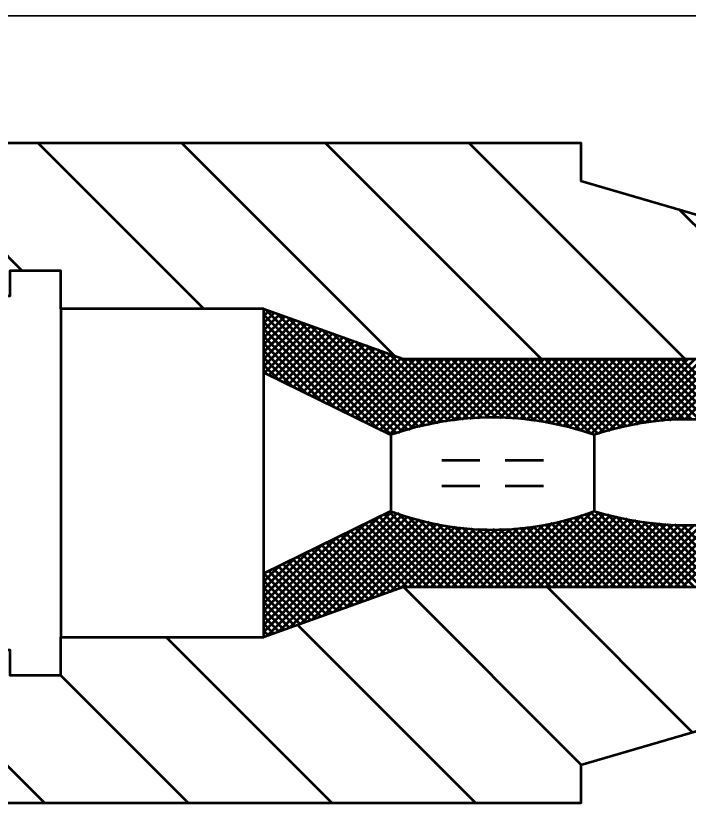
# Model space of a CAD drawing. Extents: x -1 to 679, y 0 to 440.
# Drawn here: x 521.03 to 534.27, y 234.57 to 250.07 of the extents above; entities that cross this region are included whole.
import ezdxf

# ---------------------------------------------------------------- set-up
doc = ezdxf.new("R2010")
doc.units = 0
doc.header["$LTSCALE"] = 0.8
doc.layers.add('1', color=7, linetype='Continuous', lineweight=53)

msp = doc.modelspace()

# ---------------------------------------------------------------- linework, layer by layer
at = {"layer": '1', "lineweight": 35}
msp.add_line((484.1543, 250.0712), (546.1543, 250.0712), dxfattribs=at)
at = {"layer": '1'}
for p, q in [((521.1549, 245.0494), (518.6331, 247.5712)), ((524.7333, 244.2994), (521.4615, 247.5712)), ((528.4764, 243.3847), (524.2899, 247.5712)), ((531.3683, 243.3212), (527.1183, 247.5712)), ((534.1967, 243.3212), (529.9467, 247.5712)), ((537.0252, 243.3212), (534.0897, 246.2567)), ((521.9137, 244.2994), (521.9137, 237.8431)), ((528.4166, 241.8221), (525.9535, 244.2852)), ((525.9137, 244.1655), (526.0123, 244.2642)), ((525.9137, 244.0241), (526.1166, 244.227)), ((525.9137, 243.8827), (526.2208, 244.1898)), ((528.1431, 241.9542), (525.9137, 244.1836)), ((525.9137, 243.7412), (526.325, 244.1526)), ((528.5259, 241.8542), (526.1734, 244.2067)), ((528.6352, 241.8862), (526.3933, 244.1282)), ((525.9137, 243.5998), (526.4293, 244.1154)), ((525.9137, 243.4584), (526.5335, 244.0782)), ((527.8651, 242.0907), (525.9137, 244.0422)), ((525.9137, 243.317), (526.6377, 244.041)), ((525.9137, 243.1756), (526.7419, 244.0038)), ((528.7446, 241.9184), (526.6132, 244.0497)), ((528.8539, 241.9505), (526.8331, 243.9712)), ((527.5871, 242.2273), (525.9137, 243.9007)), ((525.9239, 243.0444), (526.8462, 243.9666)), ((526.0187, 242.9978), (526.9503, 243.9294)), ((526.1136, 242.9512), (527.0546, 243.8922)), ((526.2084, 242.9046), (527.1588, 243.855)), ((526.3032, 242.858), (527.263, 243.8178)), ((528.9633, 241.9826), (527.053, 243.8927)), ((527.3092, 242.3638), (525.9137, 243.7593)), ((526.3981, 242.8114), (527.3673, 243.7806)), ((526.4929, 242.7648), (527.4715, 243.7434)), ((526.5878, 242.7182), (527.5757, 243.7062)), ((526.6826, 242.6717), (527.6799, 243.669)), ((529.0775, 242.0097), (527.2729, 243.8142)), ((529.1971, 242.0316), (527.4928, 243.7358)), ((527.0312, 242.5004), (525.9137, 243.6179)), ((526.7774, 242.6251), (527.7842, 243.6318)), ((526.8723, 242.5785), (527.8883, 243.5947)), ((526.9671, 242.5319), (527.9926, 243.5574)), ((527.0619, 242.4853), (528.0968, 243.5203)), ((529.3167, 242.0534), (527.7128, 243.6573)), ((529.4362, 242.0752), (527.9327, 243.5788)), ((526.7532, 242.637), (525.9137, 243.4765)), ((527.1567, 242.4387), (528.201, 243.483)), ((527.2516, 242.3922), (528.3053, 243.4458)), ((527.3464, 242.3456), (528.4095, 243.4087)), ((527.4412, 242.299), (528.5137, 243.3714)), ((529.5557, 242.0971), (528.1526, 243.5003)), ((529.6788, 242.1156), (528.3725, 243.4218)), ((526.4752, 242.7736), (525.9137, 243.3351)), ((527.5361, 242.2524), (528.6179, 243.3342)), ((527.6309, 242.2058), (528.7463, 243.3212)), ((527.7257, 242.1592), (528.8877, 243.3212)), ((527.8206, 242.1126), (529.0292, 243.3212)), ((527.9154, 242.066), (529.1706, 243.3212)), ((528.0102, 242.0194), (529.3121, 243.3212)), ((528.1051, 241.9728), (529.4535, 243.3212)), ((528.1999, 241.9262), (529.5949, 243.3212)), ((528.2948, 241.8797), (529.7363, 243.3212)), ((528.3896, 241.8331), (529.8777, 243.3212)), ((528.563, 241.8651), (530.0192, 243.3212)), ((529.8102, 242.1256), (528.5924, 243.3433)), ((529.9416, 242.1356), (528.7559, 243.3212)), ((528.7632, 241.9238), (530.1606, 243.3212)), ((530.073, 242.1456), (528.8973, 243.3212)), ((528.9633, 241.9826), (530.302, 243.3212)), ((530.2044, 242.1556), (529.0387, 243.3212)), ((529.144, 242.0218), (530.4434, 243.3212)), ((530.3428, 242.1586), (529.1802, 243.3212)), ((529.3171, 242.0535), (530.5848, 243.3212)), ((530.4884, 242.1544), (529.3216, 243.3212)), ((530.634, 242.1502), (529.463, 243.3212)), ((529.4902, 242.0851), (530.7262, 243.3212)), ((530.7796, 242.1461), (529.6044, 243.3212)), ((529.6606, 242.1142), (530.8677, 243.3212)), ((530.928, 242.1391), (529.7458, 243.3212)), ((529.8137, 242.1258), (531.0091, 243.3212)), ((531.0913, 242.1172), (529.8872, 243.3212)), ((529.9667, 242.1375), (531.1505, 243.3212)), ((531.2547, 242.0952), (530.0287, 243.3212)), ((530.1199, 242.1492), (531.2919, 243.3212)), ((531.4181, 242.0733), (530.1702, 243.3212)), ((530.2727, 242.1606), (531.4333, 243.3212)), ((531.5891, 242.0437), (530.3116, 243.3212)), ((530.4103, 242.1567), (531.5747, 243.3212)), ((531.7758, 241.9984), (530.453, 243.3212)), ((530.5477, 242.1527), (531.7162, 243.3212)), ((531.9625, 241.9531), (530.5944, 243.3212)), ((530.6852, 242.1488), (531.8577, 243.3212)), ((532.1503, 241.9068), (530.7358, 243.3212)), ((530.8227, 242.1448), (531.9991, 243.3212)), ((532.3597, 241.8388), (530.8773, 243.3212)), ((530.9547, 242.1355), (532.1405, 243.3212)), ((532.4958, 241.8441), (531.0187, 243.3212)), ((531.0794, 242.1188), (532.2819, 243.3212)), ((532.6064, 241.8749), (531.1601, 243.3212)), ((531.2041, 242.102), (532.4233, 243.3212)), ((532.7171, 241.9057), (531.3015, 243.3212)), ((531.3288, 242.0853), (532.5648, 243.3212)), ((532.8278, 241.9364), (531.4429, 243.3212)), ((531.4535, 242.0686), (532.7062, 243.3212)), ((531.5738, 242.0474), (532.8476, 243.3212)), ((532.9383, 241.9672), (531.5843, 243.3212)), ((531.6876, 242.0198), (532.989, 243.3212)), ((533.0528, 241.9942), (531.7257, 243.3212)), ((531.8014, 241.9922), (533.1304, 243.3212)), ((533.1739, 242.0145), (531.8672, 243.3212)), ((531.9152, 241.9646), (533.2718, 243.3212)), ((533.295, 242.0349), (532.0086, 243.3212)), ((532.029, 241.937), (533.4132, 243.3212)), ((532.1427, 241.9092), (533.5547, 243.3212)), ((533.416, 242.0553), (532.15, 243.3212)), ((532.2495, 241.8746), (533.6961, 243.3212)), ((533.5371, 242.0756), (532.2914, 243.3212)), ((532.3562, 241.8399), (533.8375, 243.3212)), ((533.6623, 242.0918), (532.4328, 243.3212)), ((532.5041, 241.8464), (533.9789, 243.3212)), ((533.7955, 242.1001), (532.5743, 243.3212)), ((532.7001, 241.9009), (534.1203, 243.3212)), ((533.9287, 242.1083), (532.7157, 243.3212)), ((534.0618, 242.1166), (532.8572, 243.3212)), ((532.896, 241.9554), (534.2618, 243.3212)), ((534.1949, 242.1248), (532.9986, 243.3212)), ((533.0808, 241.9989), (534.4032, 243.3212)), ((534.3386, 242.1226), (533.14, 243.3212)), ((533.2508, 242.0275), (534.5447, 243.3212)), ((534.4863, 242.1162), (533.2814, 243.3212)), ((533.4209, 242.0561), (534.6861, 243.3212)), ((534.6341, 242.1099), (533.4228, 243.3212)), ((534.7818, 242.1037), (533.5643, 243.3212)), ((533.5909, 242.0847), (534.8275, 243.3212)), ((534.9397, 242.0872), (533.7057, 243.3212)), ((533.7446, 242.0969), (534.9689, 243.3212)), ((535.1057, 242.0626), (533.8471, 243.3212)), ((533.8953, 242.1062), (535.1103, 243.3212)), ((535.2718, 242.0379), (533.9885, 243.3212)), ((534.0461, 242.1156), (535.2518, 243.3212)), ((535.438, 242.0132), (534.1299, 243.3212)), ((534.1969, 242.125), (535.3932, 243.3212)), ((526.1972, 242.9102), (525.9137, 243.1937)), ((525.9192, 243.0467), (525.9137, 243.0522)), ((525.9137, 243.0494), (528.4137, 241.8212)), ((528.4137, 241.8212), (528.4137, 240.3212)), ((532.4137, 241.8212), (532.4137, 240.3212)), ((529.4137, 241.3212), (530.1637, 241.3212)), ((530.6637, 241.3212), (531.4137, 241.3212)), ((529.4137, 240.8212), (530.1637, 240.8212)), ((530.6637, 240.8212), (531.4137, 240.8212)), ((525.9783, 237.8662), (528.4285, 240.3164)), ((526.1982, 237.9446), (528.5353, 240.2817)), ((529.7204, 238.8212), (528.2841, 240.2576)), ((529.8618, 238.8212), (528.3789, 240.3042)), ((530.0032, 238.8212), (528.5463, 240.2782)), ((530.8932, 238.8212), (532.3835, 240.3117)), ((531.0346, 238.8212), (532.509, 240.2957)), ((531.176, 238.8212), (532.6206, 240.2658)), ((533.6802, 238.8212), (532.2367, 240.2647)), ((533.8216, 238.8212), (532.3439, 240.299)), ((533.963, 238.8212), (532.4811, 240.3032)), ((534.1044, 238.8212), (532.6743, 240.2514)), ((525.9137, 237.943), (528.1744, 240.2037)), ((526.4181, 238.0231), (528.642, 240.2471)), ((526.638, 238.1016), (528.7487, 240.2123)), ((526.8579, 238.1801), (528.8555, 240.1777)), ((527.0778, 238.2586), (528.9657, 240.1464)), ((527.2977, 238.3371), (529.0818, 240.1212)), ((527.5176, 238.4156), (529.1979, 240.0958)), ((529.2961, 238.8212), (527.9996, 240.1178)), ((529.4375, 238.8212), (528.0944, 240.1644)), ((529.579, 238.8212), (528.1893, 240.211)), ((530.1447, 238.8212), (528.7558, 240.2101)), ((530.2861, 238.8212), (528.9595, 240.1478)), ((530.4275, 238.8212), (529.1403, 240.1084)), ((530.4689, 238.8212), (531.7728, 240.1252)), ((530.6103, 238.8212), (531.9679, 240.1788)), ((530.7518, 238.8212), (532.1757, 240.2452)), ((531.3174, 238.8212), (532.7321, 240.2359)), ((531.4588, 238.8212), (532.8451, 240.2075)), ((531.6002, 238.8212), (532.9651, 240.1861)), ((532.9731, 238.8212), (531.6869, 240.1073)), ((531.7417, 238.8212), (533.0851, 240.1647)), ((533.1145, 238.8212), (531.8041, 240.1317)), ((531.8831, 238.8212), (533.2052, 240.1432)), ((533.2559, 238.8212), (531.9152, 240.162)), ((533.3973, 238.8212), (532.0223, 240.1962)), ((532.0245, 238.8212), (533.3252, 240.1218)), ((533.5387, 238.8212), (532.1295, 240.2305)), ((532.1659, 238.8212), (533.4452, 240.1005)), ((534.2458, 238.8212), (532.8628, 240.2043)), ((534.3872, 238.8212), (533.0349, 240.1736)), ((534.5287, 238.8212), (533.207, 240.1429)), ((534.6702, 238.8212), (533.3792, 240.1122)), ((533.863, 238.8212), (535.1514, 240.1097)), ((534.0044, 238.8212), (535.3157, 240.1324)), ((534.1458, 238.8212), (535.4798, 240.1552)), ((525.9137, 238.0844), (527.8964, 240.0672)), ((528.8718, 238.8212), (527.7151, 239.9781)), ((527.7375, 238.494), (529.3141, 240.0706)), ((529.0132, 238.8212), (527.8099, 240.0247)), ((529.1547, 238.8212), (527.9048, 240.0712)), ((527.9574, 238.5725), (529.4302, 240.0453)), ((528.1773, 238.651), (529.5507, 240.0243)), ((528.3972, 238.7295), (529.6781, 240.0103)), ((528.6172, 238.808), (529.8055, 239.9963)), ((528.7718, 238.8212), (529.9328, 239.9822)), ((528.9132, 238.8212), (530.0602, 239.9682)), ((529.0547, 238.8212), (530.1979, 239.9644)), ((529.1961, 238.8212), (530.3386, 239.9638)), ((530.5689, 238.8212), (529.3211, 240.0691)), ((529.3375, 238.8212), (530.4793, 239.9631)), ((529.4789, 238.8212), (530.6201, 239.9623)), ((530.7103, 238.8212), (529.5018, 240.0297)), ((529.6203, 238.8212), (530.77, 239.9709)), ((530.8518, 238.8212), (529.6608, 240.0122)), ((529.7618, 238.8212), (530.9272, 239.9867)), ((530.9932, 238.8212), (529.8197, 239.9947)), ((529.9032, 238.8212), (531.0843, 240.0023)), ((531.1346, 238.8212), (529.9786, 239.9772)), ((530.0447, 238.8212), (531.2415, 240.0181)), ((531.276, 238.8212), (530.1325, 239.9647)), ((530.1861, 238.8212), (531.416, 240.0512)), ((531.4174, 238.8212), (530.2746, 239.9641)), ((530.3275, 238.8212), (531.5944, 240.0882)), ((531.5588, 238.8212), (530.4167, 239.9633)), ((531.7002, 238.8212), (530.5588, 239.9627)), ((531.8417, 238.8212), (530.6992, 239.9638)), ((531.9831, 238.8212), (530.8277, 239.9767)), ((532.1246, 238.8212), (530.9562, 239.9896)), ((532.266, 238.8212), (531.0848, 240.0024)), ((532.4074, 238.8212), (531.2133, 240.0152)), ((532.5488, 238.8212), (531.3356, 240.0345)), ((532.6902, 238.8212), (531.4527, 240.0588)), ((532.8317, 238.8212), (531.5698, 240.0831)), ((532.3074, 238.8212), (533.5727, 240.0866)), ((532.4488, 238.8212), (533.7046, 240.0771)), ((532.5902, 238.8212), (533.8366, 240.0676)), ((532.7317, 238.8212), (533.9685, 240.0581)), ((532.8731, 238.8212), (534.1004, 240.0486)), ((533.0145, 238.8212), (534.2398, 240.0466)), ((533.1559, 238.8212), (534.3861, 240.0514)), ((533.2973, 238.8212), (534.5323, 240.0563)), ((533.4388, 238.8212), (534.6786, 240.0611)), ((534.8116, 238.8212), (533.5442, 240.0886)), ((533.5802, 238.8212), (534.8248, 240.0659)), ((534.953, 238.8212), (533.6966, 240.0777)), ((533.7216, 238.8212), (534.9873, 240.0869)), ((535.0944, 238.8212), (533.8489, 240.0667)), ((535.2358, 238.8212), (534.0013, 240.0557)), ((535.3773, 238.8212), (534.1537, 240.0448)), ((525.9137, 238.2258), (527.6184, 239.9306)), ((525.9137, 238.3672), (527.3404, 239.794)), ((528.3977, 238.7297), (527.3357, 239.7917)), ((528.502, 238.7668), (527.4306, 239.8382)), ((528.6062, 238.8041), (527.5254, 239.8848)), ((528.7304, 238.8212), (527.6202, 239.9314)), ((525.9137, 238.5087), (527.0624, 239.6574)), ((528.0851, 238.6181), (527.0512, 239.6519)), ((528.1893, 238.6552), (527.1461, 239.6985)), ((528.2935, 238.6925), (527.2409, 239.7451)), ((525.9137, 238.6501), (526.7845, 239.5209)), ((527.7724, 238.5065), (526.7668, 239.5122)), ((527.8767, 238.5437), (526.8616, 239.5588)), ((527.9808, 238.5809), (526.9564, 239.6053)), ((525.9137, 238.7915), (526.5065, 239.3843)), ((527.3555, 238.3577), (526.3874, 239.3258)), ((527.4597, 238.3949), (526.4823, 239.3724)), ((527.564, 238.4321), (526.5771, 239.419)), ((527.6682, 238.4692), (526.6719, 239.4656)), ((525.9137, 238.9329), (526.2285, 239.2477)), ((527.0428, 238.2461), (526.1029, 239.1861)), ((527.1471, 238.2833), (526.1977, 239.2327)), ((527.2513, 238.3205), (526.2926, 239.2792)), ((525.9137, 239.0743), (525.9505, 239.1112)), ((526.8344, 238.1717), (525.9137, 239.0924)), ((526.9386, 238.2089), (526.0081, 239.1394)), ((526.7302, 238.1345), (525.9137, 238.951)), ((526.6259, 238.0973), (525.9137, 238.8096)), ((532.1622, 235.3236), (528.6645, 238.8212)), ((534.352, 235.9622), (531.493, 238.8212)), ((526.5217, 238.0601), (525.9137, 238.6682)), ((526.4175, 238.0229), (525.9137, 238.5267)), ((526.3133, 237.9857), (525.9137, 238.3853)), ((526.2091, 237.9485), (525.9137, 238.2439)), ((526.1048, 237.9113), (525.9137, 238.1025)), ((530.0861, 234.5712), (526.5774, 238.08)), ((526.0006, 237.8741), (525.9137, 237.9611)), ((521.6008, 234.5712), (518.329, 237.8431)), ((527.2577, 234.5712), (523.9858, 237.8431)), ((524.4293, 234.5712), (521.9074, 237.0931))]:
    msp.add_line(p, q, dxfattribs=at)
for points in [[(511.1543, 244.2994), (511.1543, 245.9353), (518.1543, 245.9353), (518.1543, 247.5712), (532.1543, 247.5712), (532.1543, 246.8212), (538.1543, 245.0712), (546.1543, 245.0712), (546.1543, 242.5712)], [(525.9137, 244.2994), (521.9137, 244.2994), (521.9137, 245.0494), (520.9137, 245.0494), (520.9137, 244.5494), (520.4137, 244.5494), (520.4137, 244.2994)], [(528.4137, 240.3212), (525.9137, 239.0931), (525.9137, 243.0494)], [(546.1543, 239.5712), (546.1543, 237.0712), (538.1543, 237.0712), (532.1543, 235.3212), (532.1543, 234.5712), (518.1543, 234.5712), (518.1543, 236.2072), (511.1543, 236.2072)], [(520.4137, 237.8431), (520.4137, 237.5931), (520.9137, 237.5931), (520.9137, 237.0931), (521.9137, 237.0931), (521.9137, 237.8431), (525.9137, 237.8431)]]:
    msp.add_lwpolyline(points, dxfattribs=at)
msp.add_lwpolyline([(525.9137, 243.0494), (525.9137, 244.2994), (528.6543, 243.3212), (538.6543, 243.3212), (539.1543, 242.5712), (546.1543, 242.5712), (556.1543, 242.5712), (556.1543, 239.5712), (546.1543, 239.5712), (539.1543, 239.5712), (538.6543, 238.8212), (528.6543, 238.8212), (525.9137, 237.8431), (525.9137, 239.0931)], close=True, dxfattribs=at)
for centre, radius, start, end in [((530.4137, 236.1287), 6.0336, 70.64162, 109.35838), ((534.2887, 236.2333), 5.8942, 71.45124, 108.54876), ((530.4137, 245.6097), 5.654, 249.28432, 290.71568), ((534.2887, 246.4965), 6.4537, 253.11016, 286.88984)]:
    msp.add_arc(centre, radius, start, end, dxfattribs=at)

doc.saveas('drawing.dxf')
